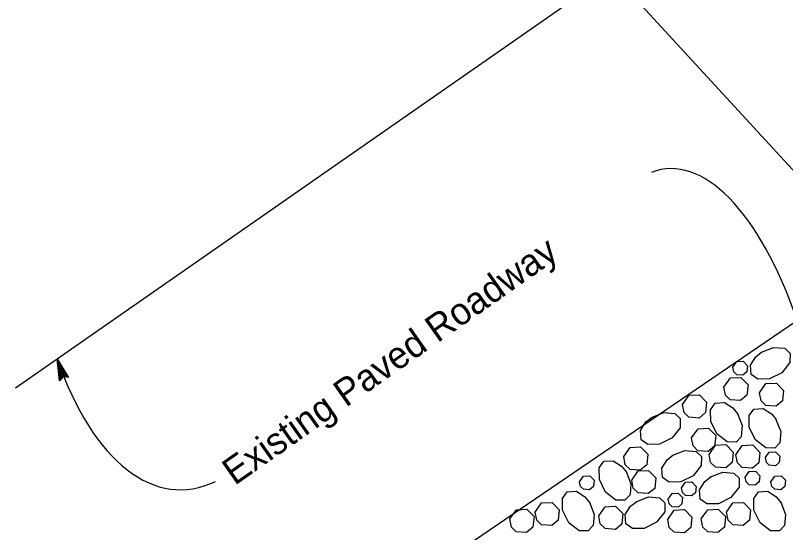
# Model space of a CAD drawing. Extents: x 6707406 to 6714471, y 1868570 to 1872341.
# Drawn here: x 6709490.8 to 6709696.9, y 1870298.5 to 1870437 of the extents above; entities that cross this region are included whole.
import ezdxf

# ---------------------------------------------------------------- set-up
doc = ezdxf.new("R2010")
doc.units = 0
for name, color, linetype in [('56 Stg 3 Anno', 7, 'Continuous'), ('57 Undefined', 7, 'Continuous'), ('60 Nongeo Data', 7, 'Continuous')]:
    doc.layers.add(name, color=color, linetype=linetype)

msp = doc.modelspace()

# ---------------------------------------------------------------- linework, layer by layer
at = {"layer": '56 Stg 3 Anno'}
for p, q in [((6709720.74, 1870371.76), (6709642.2, 1870457.23)), ((6709502.63, 1870339.17), (6709501.98, 1870345.03)), ((6709501.98, 1870345.03), (6709501.98, 1870345.03)), ((6709501.98, 1870345.03), (6709505.05, 1870340)), ((6709502.89, 1870339.48), (6709502.41, 1870343.78)), ((6709502.41, 1870343.77), (6709504.66, 1870340.1)), ((6709503.14, 1870339.8), (6709502.84, 1870342.52)), ((6709502.84, 1870342.52), (6709504.28, 1870340.16)), ((6709503.6, 1870340.31), (6709502.63, 1870339.17)), ((6709503.4, 1870340.07), (6709503.27, 1870341.27)), ((6709503.27, 1870341.27), (6709503.89, 1870340.26)), ((6709505.05, 1870340), (6709503.6, 1870340.31)), ((6709505.05, 1870340), (6709505.05, 1870340)), ((6709502.63, 1870339.17), (6709502.63, 1870339.17))]:
    msp.add_line(p, q, dxfattribs=at)
for centre, major_axis, ratio, start_param, end_param in [((6709673.96, 1870309.82), (9.19, -86.07), 0.406988, 2.083758, 3.252367), ((6709534.98, 1870392.41), (0, 82.45), 0.489041, 2.182883, 3.375209)]:
    msp.add_ellipse(centre, major_axis=major_axis, ratio=ratio, start_param=start_param, end_param=end_param, dxfattribs=at)
at = {"layer": '60 Nongeo Data'}
for p, q in [((6709490.8, 1870337.24), (6709770.14, 1870531.99)), ((6709495.94, 1870216.26), (6709884.38, 1870481.01))]:
    msp.add_line(p, q, dxfattribs=at)
for points in [[(6709690.41, 1870346.81), (6709693.66, 1870348.1), (6709696.65, 1870347.85), (6709698.07, 1870346.5), (6709698.03, 1870344.07), (6709695.87, 1870341.31), (6709692.54, 1870339.65), (6709689.4, 1870339.59), (6709687.63, 1870340.85), (6709687.46, 1870343.35), (6709688.9, 1870345.59), (6709690.54, 1870346.9)], [(6709682.78, 1870342.81), (6709683.83, 1870344.29), (6709685.49, 1870344.39), (6709686.65, 1870343.19), (6709686.49, 1870341.51), (6709685.46, 1870340.65), (6709683.81, 1870340.77), (6709683.04, 1870341.52), (6709682.79, 1870342.81)], [(6709680.37, 1870337.43), (6709682.11, 1870339.9), (6709684.89, 1870340.06), (6709686.82, 1870338.06), (6709686.54, 1870335.26), (6709684.82, 1870333.83), (6709682.08, 1870334.03), (6709680.79, 1870335.28), (6709680.37, 1870337.43)], [(6709689.88, 1870335.91), (6709691.62, 1870338.39), (6709694.4, 1870338.55), (6709696.33, 1870336.54), (6709696.05, 1870333.74), (6709694.33, 1870332.31), (6709691.59, 1870332.51), (6709690.3, 1870333.76), (6709689.88, 1870335.91)], [(6709669.3, 1870332.78), (6709671.04, 1870335.26), (6709673.81, 1870335.42), (6709675.74, 1870333.41), (6709675.47, 1870330.61), (6709673.75, 1870329.18), (6709671.01, 1870329.38), (6709669.72, 1870330.63), (6709669.3, 1870332.78)], [(6709683.99, 1870330.38), (6709685.28, 1870327.13), (6709685.02, 1870324.14), (6709683.67, 1870322.72), (6709681.25, 1870322.76), (6709678.49, 1870324.92), (6709676.83, 1870328.25), (6709676.77, 1870331.39), (6709678.03, 1870333.16), (6709680.53, 1870333.33), (6709682.76, 1870331.89), (6709684.07, 1870330.25)], [(6709694.3, 1870328.8), (6709695.59, 1870325.55), (6709695.34, 1870322.56), (6709693.98, 1870321.14), (6709691.56, 1870321.18), (6709688.8, 1870323.34), (6709687.14, 1870326.67), (6709687.08, 1870329.81), (6709688.34, 1870331.58), (6709690.84, 1870331.75), (6709693.08, 1870330.31), (6709694.39, 1870328.67)], [(6709661.02, 1870329.34), (6709664.27, 1870330.62), (6709667.26, 1870330.37), (6709668.68, 1870329.02), (6709668.64, 1870326.59), (6709666.48, 1870323.83), (6709663.15, 1870322.17), (6709660.01, 1870322.11), (6709658.24, 1870323.37), (6709658.07, 1870325.87), (6709659.51, 1870328.11), (6709661.15, 1870329.42)], [(6709671.72, 1870323.84), (6709673.46, 1870326.31), (6709676.24, 1870326.47), (6709678.17, 1870324.47), (6709677.89, 1870321.66), (6709676.18, 1870320.24), (6709673.43, 1870320.43), (6709672.14, 1870321.69), (6709671.73, 1870323.84)], [(6709653.55, 1870318.83), (6709655.29, 1870321.3), (6709658.06, 1870321.46), (6709659.99, 1870319.46), (6709659.71, 1870316.65), (6709658, 1870315.23), (6709655.26, 1870315.43), (6709653.97, 1870316.68), (6709653.55, 1870318.83)], [(6709676.4, 1870319.43), (6709678.14, 1870321.91), (6709680.92, 1870322.06), (6709682.85, 1870320.06), (6709682.57, 1870317.26), (6709680.85, 1870315.83), (6709678.11, 1870316.03), (6709676.82, 1870317.28), (6709676.4, 1870319.43)], [(6709683.55, 1870319.33), (6709685.29, 1870321.8), (6709688.07, 1870321.96), (6709690, 1870319.96), (6709689.72, 1870317.15), (6709688.01, 1870315.73), (6709685.26, 1870315.92), (6709683.97, 1870317.18), (6709683.56, 1870319.33)], [(6709666.7, 1870319.21), (6709669.95, 1870320.5), (6709672.94, 1870320.24), (6709674.36, 1870318.89), (6709674.32, 1870316.46), (6709672.16, 1870313.7), (6709668.83, 1870312.04), (6709665.69, 1870311.98), (6709663.92, 1870313.24), (6709663.75, 1870315.74), (6709665.19, 1870317.98), (6709666.83, 1870319.29)], [(6709691.47, 1870318.56), (6709692.51, 1870320.05), (6709694.18, 1870320.14), (6709695.34, 1870318.94), (6709695.17, 1870317.26), (6709694.14, 1870316.4), (6709692.49, 1870316.52), (6709691.72, 1870317.27), (6709691.47, 1870318.56)], [(6709654.21, 1870314.81), (6709655.5, 1870311.55), (6709655.25, 1870308.56), (6709653.89, 1870307.14), (6709651.47, 1870307.19), (6709648.71, 1870309.35), (6709647.05, 1870312.68), (6709646.99, 1870315.82), (6709648.25, 1870317.58), (6709650.75, 1870317.75), (6709652.99, 1870316.32), (6709654.3, 1870314.67)], [(6709655.69, 1870312.52), (6709657.43, 1870314.99), (6709660.21, 1870315.15), (6709662.14, 1870313.15), (6709661.86, 1870310.34), (6709660.14, 1870308.92), (6709657.4, 1870309.12), (6709656.11, 1870310.37), (6709655.69, 1870312.52)], [(6709686.09, 1870313.34), (6709687.13, 1870314.83), (6709688.79, 1870314.92), (6709689.95, 1870313.72), (6709689.79, 1870312.04), (6709688.76, 1870311.18), (6709687.11, 1870311.3), (6709686.34, 1870312.05), (6709686.09, 1870313.34)], [(6709641.74, 1870312.12), (6709642.79, 1870313.6), (6709644.45, 1870313.7), (6709645.61, 1870312.5), (6709645.44, 1870310.81), (6709644.42, 1870309.96), (6709642.77, 1870310.08), (6709641.99, 1870310.83), (6709641.74, 1870312.12)], [(6709676.79, 1870313.39), (6709680.05, 1870314.68), (6709683.03, 1870314.42), (6709684.46, 1870313.07), (6709684.41, 1870310.65), (6709682.25, 1870307.89), (6709678.92, 1870306.23), (6709675.78, 1870306.17), (6709674.01, 1870307.43), (6709673.85, 1870309.93), (6709675.28, 1870312.17), (6709676.92, 1870313.48)], [(6709692.94, 1870312.12), (6709693.98, 1870313.6), (6709695.65, 1870313.7), (6709696.81, 1870312.5), (6709696.64, 1870310.81), (6709695.61, 1870309.96), (6709693.96, 1870310.08), (6709693.19, 1870310.83), (6709692.94, 1870312.12)], [(6709669.04, 1870310.49), (6709670.08, 1870311.97), (6709671.75, 1870312.07), (6709672.91, 1870310.87), (6709672.74, 1870309.18), (6709671.71, 1870308.33), (6709670.06, 1870308.45), (6709669.29, 1870309.2), (6709669.04, 1870310.49)], [(6709644.37, 1870306.6), (6709645.66, 1870303.35), (6709645.4, 1870300.36), (6709644.05, 1870298.94), (6709641.63, 1870298.98), (6709638.87, 1870301.14), (6709637.21, 1870304.47), (6709637.15, 1870307.61), (6709638.41, 1870309.38), (6709640.91, 1870309.54), (6709643.14, 1870308.11), (6709644.46, 1870306.47)], [(6709665.45, 1870307.47), (6709666.49, 1870308.95), (6709668.16, 1870309.05), (6709669.32, 1870307.85), (6709669.15, 1870306.17), (6709668.12, 1870305.31), (6709666.48, 1870305.43), (6709665.7, 1870306.18), (6709665.45, 1870307.47)], [(6709695.56, 1870306.6), (6709696.86, 1870303.35), (6709696.6, 1870300.36), (6709695.25, 1870298.94), (6709692.82, 1870298.98), (6709690.06, 1870301.14), (6709688.4, 1870304.47), (6709688.34, 1870307.61), (6709689.6, 1870309.38), (6709692.1, 1870309.54), (6709694.34, 1870308.11), (6709695.65, 1870306.47)], [(6709656.91, 1870306.76), (6709660.16, 1870308.05), (6709663.15, 1870307.8), (6709664.57, 1870306.44), (6709664.53, 1870304.02), (6709662.37, 1870301.26), (6709659.04, 1870299.6), (6709655.9, 1870299.54), (6709654.13, 1870300.8), (6709653.96, 1870303.3), (6709655.4, 1870305.54), (6709657.04, 1870306.85)], [(6709623.11, 1870302.13), (6709624.85, 1870304.61), (6709627.63, 1870304.77), (6709629.56, 1870302.77), (6709629.28, 1870299.96), (6709627.57, 1870298.53), (6709624.82, 1870298.73), (6709623.53, 1870299.98), (6709623.12, 1870302.13)], [(6709629.86, 1870303.95), (6709631.6, 1870306.42), (6709634.38, 1870306.58), (6709636.31, 1870304.58), (6709636.03, 1870301.78), (6709634.31, 1870300.35), (6709631.57, 1870300.55), (6709630.28, 1870301.8), (6709629.86, 1870303.95)], [(6709646.88, 1870302.95), (6709648.62, 1870305.42), (6709651.39, 1870305.58), (6709653.32, 1870303.58), (6709653.04, 1870300.78), (6709651.33, 1870299.35), (6709648.59, 1870299.55), (6709647.3, 1870300.8), (6709646.88, 1870302.95)], [(6709665.33, 1870302.03), (6709667.07, 1870304.51), (6709669.85, 1870304.67), (6709671.78, 1870302.66), (6709671.5, 1870299.86), (6709669.79, 1870298.43), (6709667.04, 1870298.63), (6709665.75, 1870299.88), (6709665.34, 1870302.03)], [(6709674.31, 1870302.13), (6709676.05, 1870304.61), (6709678.83, 1870304.77), (6709680.76, 1870302.77), (6709680.48, 1870299.96), (6709678.76, 1870298.53), (6709676.02, 1870298.73), (6709674.73, 1870299.98), (6709674.31, 1870302.13)], [(6709681.05, 1870303.95), (6709682.79, 1870306.42), (6709685.57, 1870306.58), (6709687.5, 1870304.58), (6709687.22, 1870301.78), (6709685.51, 1870300.35), (6709682.76, 1870300.55), (6709681.47, 1870301.8), (6709681.06, 1870303.95)]]:
    msp.add_lwpolyline(points, dxfattribs=at)

# ---------------------------------------------------------------- texts
at = {"layer": '57 Undefined'}
msp.add_text('Existing Paved Roadway', height=7.2002, rotation=35.1601, dxfattribs=at).set_placement((6709549.47, 1870310.96))

doc.saveas('drawing.dxf')
